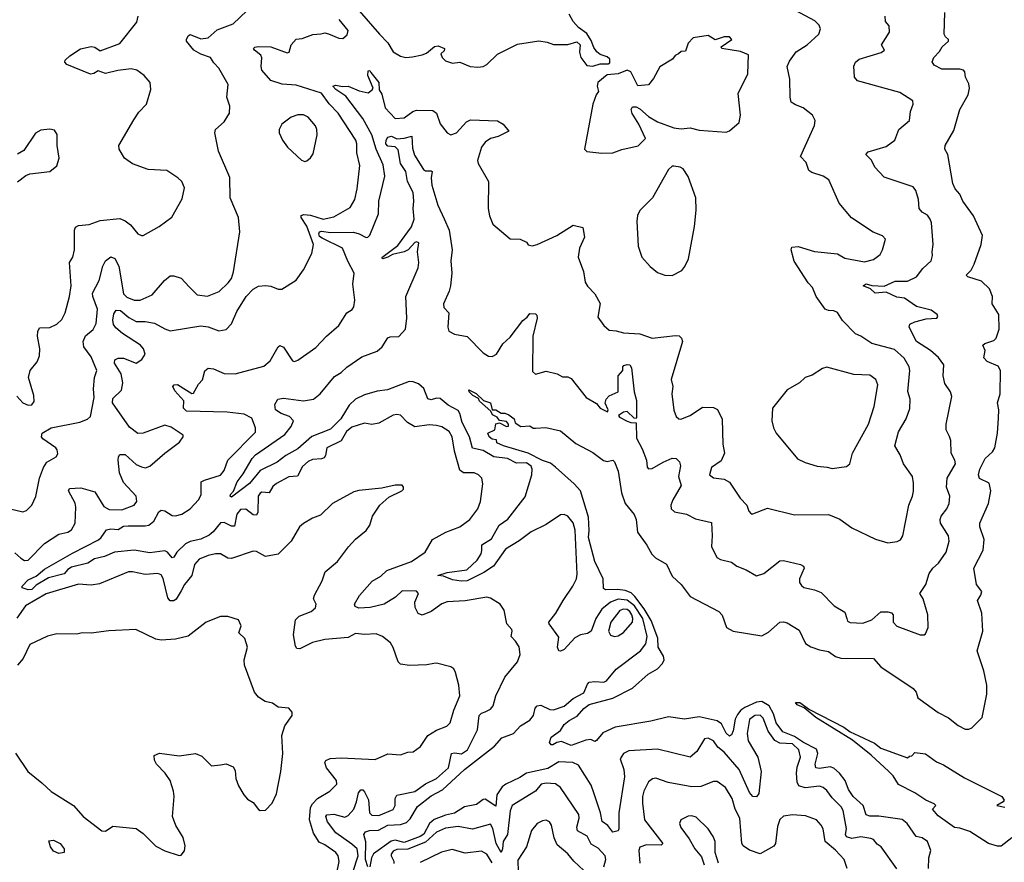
# Model space of a CAD drawing. Extents: x 1552294 to 1694791, y 811929 to 917222.
# Tile 465 of 643: x 1671198 to 1676672, y 837150 to 841835. Entities that reach past the tile are written whole.
import ezdxf

# ---------------------------------------------------------------- set-up
doc = ezdxf.new("R2010")
doc.units = 0

msp = doc.modelspace()

# ---------------------------------------------------------------- linework, layer by layer
at = {"layer": '0CON10XD'}
for points in [[(1672055, 838846), (1672045, 838842.5), (1672018.8, 838875), (1672005, 838881.4), (1671920.9, 838870.9), (1671835, 838885.5), (1671725, 838874.8), (1671669.7, 838850.3), (1671613.6, 838836.4), (1671576.1, 838813.9), (1671485, 838790.8), (1671465, 838778.1), (1671445, 838752.8), (1671358.7, 838731.3), (1671290, 838690), (1671265, 838667.3), (1671245, 838665.2), (1671211.2, 838675), (1671211.9, 838685), (1671245, 838720.9), (1671288.7, 838741.3), (1671335, 838779.6), (1671490.8, 838869.2), (1671636.6, 838943.4), (1671651.1, 838955), (1671681, 838999), (1671705, 839004.3), (1671745, 839001.1), (1671775, 839017.9), (1671801, 839021), (1671895, 839020), (1671915.2, 839024.8), (1671943.5, 839046.5), (1671971.7, 839098.3), (1671985, 839107.5), (1672005, 839103.8), (1672045, 839077.7), (1672065, 839075.3), (1672100, 839085), (1672145.6, 839114.4), (1672192.5, 839165), (1672207.1, 839192.9), (1672207.5, 839265), (1672224.6, 839275.4), (1672315, 839301.5), (1672335, 839328.1), (1672354.8, 839385.2), (1672509.2, 839540.8), (1672508.9, 839565), (1672488.8, 839618.8), (1672445, 839640.7), (1672352, 839652), (1672125, 839657.7), (1672109.4, 839675), (1672111.2, 839715), (1672060.9, 839770.9), (1672050, 839795), (1672057.5, 839805), (1672075, 839805.8), (1672125, 839775.7), (1672155, 839755.8), (1672165, 839759.2), (1672191.7, 839808.3), (1672215, 839833.3), (1672227.9, 839882.1), (1672245, 839897.5), (1672275, 839893.5), (1672335, 839866.9), (1672395, 839865.4), (1672555, 839908.6), (1672591.2, 839938.8), (1672635, 840016), (1672645, 840024), (1672665, 840014), (1672715, 839938), (1672725, 839934), (1672745, 839941.4), (1672845, 840012.5), (1672904, 840075), (1672972.5, 840135), (1673016.2, 840205), (1673047.3, 840222.7), (1673055, 840237.5), (1673060.8, 840275), (1673050.8, 840365), (1673057.5, 840425), (1673021.8, 840491.8), (1672992.4, 840565), (1672879.8, 840619.8), (1672865, 840630), (1672860.3, 840645), (1672864.5, 840655.5), (1672875, 840659.1), (1672925, 840652.5), (1673053.1, 840653.1), (1673084.7, 840644.7), (1673125, 840623.8), (1673133.9, 840626.1), (1673145, 840637.5), (1673192.9, 840755), (1673194.6, 840825), (1673227.3, 840965), (1673218.8, 841028.8), (1673179.6, 841115), (1673155.4, 841195.4), (1673106.4, 841285), (1673010.5, 841410.5), (1672955, 841446.9), (1672938, 841465), (1672955, 841470.4), (1672993.4, 841463.4), (1673025, 841466.2), (1673085, 841438.9), (1673135, 841428.9), (1673158, 841445), (1673162.5, 841455), (1673132.9, 841525), (1673135, 841550), (1673145, 841552), (1673151.1, 841541.1), (1673193.8, 841485), (1673196.7, 841445), (1673211.1, 841421.1), (1673230.4, 841345), (1673285, 841285.5), (1673335, 841288.6), (1673384.3, 841325), (1673405, 841332.1), (1673495, 841330), (1673514.6, 841314.6), (1673535, 841256), (1673573.8, 841205), (1673595, 841194.4), (1673625.6, 841205), (1673683, 841267), (1673705, 841277.8), (1673855, 841273.1), (1673886, 841255), (1673917.5, 841215), (1673858.8, 841185), (1673815, 841173.5), (1673785, 841154.4), (1673764.7, 841125.3), (1673742.7, 841052.7), (1673746.7, 841035), (1673803.8, 840935), (1673802.5, 840785), (1673810, 840745), (1673828.8, 840698.8), (1673925, 840616.7), (1673980, 840615), (1674015, 840597.5), (1674025, 840582.5), (1674047, 840577), (1674075, 840584.2), (1674185, 840634.3), (1674275, 840692), (1674329.3, 840679.3), (1674338.1, 840625), (1674309.5, 840565), (1674303.3, 840515), (1674333.1, 840435), (1674341.9, 840375), (1674355, 840352.5), (1674395, 840310), (1674426, 840256), (1674411.7, 840181.7), (1674445, 840133.8), (1674475, 840108.8), (1674515, 840105.8), (1674554.4, 840094.4), (1674645, 840087.8), (1674715, 840064), (1674845, 840078.1), (1674865, 840076.7), (1674877.5, 840065), (1674882.7, 840045), (1674820.5, 839835), (1674830, 839795), (1674824.5, 839755), (1674834.3, 839664.3), (1674847.7, 839627.7), (1674862.5, 839615), (1674874.1, 839614.1), (1674925.7, 839635), (1674995, 839680.4), (1675055, 839679.5), (1675076.9, 839666.9), (1675103.4, 839613.4), (1675106.5, 839475), (1675116.4, 839425), (1675098.2, 839381.8), (1675043.6, 839345), (1675033.1, 839305), (1675055, 839287.1), (1675115, 839280), (1675145, 839264), (1675204, 839175), (1675241.2, 839135), (1675252.3, 839102.3), (1675265, 839087.5), (1675275, 839086.7), (1675355, 839119.2), (1675505, 839081.9), (1675694.4, 839084.4), (1675758.3, 839058.3), (1675825, 839008.8), (1675956.1, 838946.1), (1676025, 838926.2), (1676076.4, 838933.6), (1676095, 838943.3), (1676108, 838965), (1676141.1, 839135), (1676162.2, 839185), (1676167.2, 839212.8), (1676168.3, 839258.3), (1676161.9, 839295), (1676111.9, 839365), (1676093.3, 839415), (1676063.9, 839465), (1676085, 839543.8), (1676126.5, 839615), (1676146.3, 839673.7), (1676149.5, 839725), (1676136.8, 839766.8), (1676146.4, 839885), (1676142.7, 839905), (1676115, 839953.6), (1676061.3, 840001.3), (1675935.3, 840035.3), (1675875, 840074.6), (1675845, 840087.3), (1675772.6, 840162.6), (1675745, 840206), (1675725, 840215.8), (1675695, 840217.5), (1675675.7, 840225.7), (1675626.7, 840295), (1675606, 840345), (1675582, 840372), (1675503.2, 840493.2), (1675486.7, 840555), (1675490.7, 840569.3), (1675526.7, 840573.3), (1675616.8, 840546.8), (1675745, 840533.1), (1675785, 840508.5), (1675895, 840489.4), (1675945, 840501.9), (1675981.4, 840528.6), (1675995.6, 840555), (1676012, 840615), (1675995, 840634), (1675943, 840653), (1675823, 840733), (1675753.8, 840815), (1675696.2, 840945), (1675665, 840965.5), (1675602.5, 840985), (1675585.8, 840995.8), (1675570.9, 841040.9), (1675538.8, 841075), (1675616.7, 841246.7), (1675621.2, 841275), (1675606, 841305), (1675553.8, 841345), (1675511.1, 841361.1), (1675487.1, 841377.1), (1675481.4, 841405), (1675480.5, 841505), (1675464.4, 841575), (1675478.1, 841605), (1675514.6, 841655.4), (1675576.2, 841695), (1675641.2, 841755), (1675650, 841785), (1675643.8, 841805), (1675618.7, 841828.7), (1675455, 841916.5)], [(1671145, 839115.5), (1671215, 839098.8), (1671235, 839106), (1671264.4, 839135), (1671287, 839183), (1671307.8, 839285), (1671329.5, 839345), (1671348.6, 839375), (1671400, 839405), (1671409.5, 839420.5), (1671406.2, 839443.8), (1671398, 839455), (1671326.2, 839505), (1671318.8, 839515), (1671322, 839535), (1671372, 839565), (1671532.6, 839597.4), (1671575, 839614.4), (1671590.7, 839629.3), (1671611.9, 839735), (1671607.4, 839782.6), (1671613.1, 839845), (1671627.3, 839885), (1671595, 839960), (1671553.9, 840015), (1671550, 840045), (1671562.9, 840077.1), (1671606.9, 840113.1), (1671622.7, 840145), (1671631.3, 840225), (1671604.4, 840295), (1671602.4, 840315), (1671639.1, 840385), (1671660, 840465), (1671675.5, 840495), (1671705, 840515.5), (1671726.6, 840506.6), (1671748.8, 840465), (1671775, 840311.4), (1671792.6, 840292.6), (1671835, 840274.6), (1671866.7, 840275), (1671935, 840305.8), (1672002, 840385), (1672035, 840410.8), (1672055, 840410.6), (1672095, 840397.1), (1672140.4, 840350.4), (1672184.7, 840304.7), (1672242.7, 840297.3), (1672306.3, 840323.7), (1672357.8, 840372.2), (1672375.3, 840395), (1672386.8, 840433.2), (1672421.8, 840655), (1672414.2, 840735.8), (1672368.6, 840845), (1672367, 840957), (1672303.6, 841103.6), (1672282, 841205), (1672286.2, 841225), (1672335, 841266.7), (1672363.8, 841315), (1672366, 841355), (1672348.8, 841405), (1672356.2, 841475), (1672305.6, 841565), (1672276.9, 841595), (1672259.2, 841625), (1672205, 841642.8), (1672165.5, 841665), (1672125.8, 841715), (1672124.4, 841724.4), (1672134, 841745), (1672145, 841752), (1672205, 841728.9), (1672245, 841734.4), (1672295, 841778.9), (1672385, 841812.9), (1672460.8, 841885)], [(1671181.2, 839741.2), (1671214.5, 839704.5), (1671245, 839692), (1671265, 839694), (1671278.8, 839711.2), (1671276, 839745), (1671247.5, 839845), (1671255.8, 839884.2), (1671295, 839933.3), (1671307.5, 839965), (1671310, 840005), (1671296.2, 840075), (1671298, 840102), (1671308.1, 840121.9), (1671365, 840123.6), (1671405, 840142.3), (1671432.2, 840167.8), (1671451.2, 840205), (1671474.6, 840295), (1671483.1, 840355), (1671475.6, 840484.4), (1671492.5, 840515), (1671503.1, 840555), (1671502, 840665), (1671508.8, 840681.2), (1671525, 840690.8), (1671583.5, 840696.5), (1671645, 840718.8), (1671755, 840728.9), (1671785, 840717.1), (1671814, 840695), (1671855, 840644), (1671874.3, 840634.3), (1671885, 840635.8), (1671972.5, 840685), (1672043.3, 840736.7), (1672100.5, 840839.5), (1672115, 840900), (1672100, 840935), (1672076.7, 840955), (1672015, 840996.7), (1671912.3, 841002.3), (1671825, 841034), (1671780, 841065), (1671750, 841115), (1671749.2, 841135), (1671832.4, 841277.6), (1671859.4, 841320.6), (1671902, 841365), (1671927, 841447), (1671923.8, 841485), (1671890, 841525), (1671850, 841555), (1671818.3, 841561.7), (1671743, 841553), (1671675, 841536.7), (1671635, 841551.2), (1671610, 841535), (1671592.1, 841532.1), (1671460, 841585), (1671448.3, 841598.3), (1671450.7, 841609.3), (1671476.1, 841633.9), (1671535, 841673.3), (1671595, 841685.8), (1671615, 841682), (1671645, 841661.2), (1671755, 841702), (1671848.8, 841821.2), (1671855.7, 841854.3)], [(1673085.3, 841885), (1673199.2, 841755), (1673245, 841706.7), (1673275, 841655.8), (1673315, 841632.2), (1673345, 841625.7), (1673382.3, 841627.7), (1673435, 841638.8), (1673460.5, 841649.5), (1673505, 841686.2), (1673525, 841690), (1673560, 841675), (1673558.3, 841661.7), (1673540, 841645), (1673546, 841625), (1673565, 841606.2), (1673605, 841592.9), (1673645, 841598), (1673702.5, 841575), (1673745, 841571.1), (1673775, 841575.6), (1673795, 841585.6), (1673855, 841642.9), (1673965, 841699.5), (1674085, 841717.1), (1674130.3, 841710.3), (1674165, 841697.5), (1674245, 841696.9), (1674295, 841712.5), (1674314, 841695), (1674310, 841655), (1674318, 841625), (1674350.3, 841580.3), (1674385, 841575.8), (1674425, 841589.2), (1674469.7, 841590.3), (1674480, 841595), (1674480, 841615), (1674465, 841628), (1674425, 841641.2), (1674406.8, 841656.8), (1674389.7, 841679.7), (1674375, 841720), (1674351.7, 841758.3), (1674305, 841792.5), (1674275.8, 841825), (1674253.8, 841865)], [(1673336.1, 840543.9), (1673269.9, 840530.1), (1673245, 840514), (1673216.2, 840505), (1673211.8, 840511.8), (1673300.3, 840579.7), (1673375.9, 840684.1), (1673391.1, 840725), (1673384.7, 840785), (1673389.6, 840825), (1673385.5, 840875), (1673354.5, 840935), (1673345, 840990), (1673314.7, 841035), (1673301.4, 841111.4), (1673285, 841128.2), (1673245, 841131.6), (1673233.4, 841145), (1673234.8, 841165), (1673245, 841181.8), (1673265, 841187), (1673295, 841173.2), (1673335, 841175.9), (1673378, 841188), (1673381.5, 841121.5), (1673392.5, 841082.5), (1673442.4, 841002.4), (1673455, 840994.7), (1673485.4, 840995.4), (1673490.5, 840990.5), (1673485.9, 840955), (1673490, 840915), (1673523.2, 840803.2), (1673558.1, 840728.1), (1673585.3, 840665.3), (1673602.3, 840555), (1673595.2, 840495), (1673601.2, 840425), (1673592.4, 840355), (1673585.2, 840324.8), (1673553.6, 840255), (1673556.7, 840235), (1673584.3, 840205), (1673579.1, 840125), (1673583.6, 840103.6), (1673615, 840086.8), (1673685, 840073.3), (1673775, 839983.1), (1673805, 839963.1), (1673825, 839962.9), (1673848, 839975), (1673885, 840033.3), (1673925, 840068.8), (1673995, 840162.5), (1674019.7, 840180.3), (1674035, 840201.2), (1674065, 840199.2), (1674072.7, 840192.7), (1674075.8, 840175.8), (1674050.9, 840075), (1674048.3, 839878.3), (1674065, 839863.3), (1674125, 839880.8), (1674186.4, 839866.4), (1674215, 839849.2), (1674245, 839848.6), (1674265, 839839.2), (1674346.7, 839735), (1674405, 839701.2), (1674426, 839675), (1674465.3, 839654.7), (1674470, 839665), (1674452.6, 839702.6), (1674459.5, 839725), (1674475, 839743.1), (1674526.2, 839765), (1674524.7, 839855.3), (1674552, 839885), (1674551.2, 839905), (1674557.3, 839912.7), (1674575, 839918.5), (1674591.2, 839915), (1674599.1, 839899.1), (1674614.6, 839765), (1674627.3, 839717.3), (1674626.8, 839623.2), (1674625, 839617.5), (1674615, 839618.8), (1674575, 839655.6), (1674555, 839651.8), (1674528.1, 839635), (1674533.3, 839625), (1674575, 839602.8), (1674595.6, 839594.4), (1674625, 839592.5), (1674627.7, 839507.7), (1674659.1, 839449.1), (1674683.6, 839385), (1674686.1, 839346.1), (1674695, 839336.7), (1674715, 839339.2), (1674775, 839375.5), (1674825, 839396.9), (1674847.5, 839395), (1674866.1, 839376.1), (1674872, 839355), (1674860.5, 839295), (1674875.5, 839245), (1674830, 839165), (1674818.9, 839135), (1674819.2, 839115), (1674837.9, 839097.9), (1674905, 839085.7), (1674955, 839060), (1675045, 839040), (1675048.9, 838965), (1675043.5, 838905), (1675074.6, 838844.6), (1675095, 838832.9), (1675155, 838818), (1675185, 838795.6), (1675236.7, 838775), (1675295, 838742), (1675335, 838755.6), (1675425, 838825.6), (1675445, 838827.8), (1675540, 838805), (1675555, 838796.2), (1675559.2, 838785), (1675532.9, 838725), (1675533.1, 838705), (1675545, 838688), (1675558.1, 838678.1), (1675617.5, 838665), (1675655, 838649.2), (1675725.7, 838575), (1675785, 838540.4), (1675796.2, 838506.2), (1675801.1, 838491.1), (1675815, 838482.5), (1675885, 838479.5), (1675935, 838498.6), (1675985, 838542), (1676025, 838542.3), (1676045, 838536.1), (1676055.3, 838525.2), (1676054.6, 838485), (1676075, 838463.1), (1676205, 838413.8), (1676226.4, 838413.6), (1676235, 838420), (1676248.8, 838455), (1676248, 838525), (1676222, 838615), (1676201.9, 838645), (1676236.2, 838693.8), (1676254.5, 838755), (1676275, 838785.5), (1676306.5, 838813.5), (1676349.4, 838875), (1676365.8, 838935), (1676362.9, 838965), (1676318.2, 839035), (1676315.5, 839055), (1676320.5, 839075), (1676353.2, 839115), (1676365.3, 839145), (1676369.3, 839185), (1676351.5, 839235), (1676355.4, 839285), (1676401.5, 839365), (1676397.8, 839385), (1676377.1, 839425), (1676375.8, 839495.8), (1676368.1, 839518.1), (1676349.2, 839555), (1676350, 839585), (1676380.5, 839740.5), (1676373.8, 839765), (1676342.5, 839812.5), (1676332.5, 839855), (1676335.5, 839915), (1676307, 839957), (1676262.1, 839995), (1676184.4, 840045), (1676143.9, 840126.1), (1676148, 840142), (1676175, 840155.7), (1676238.7, 840171.3), (1676297.5, 840175), (1676303.3, 840185), (1676300, 840195), (1676265, 840220.6), (1676185, 840240), (1676116.6, 840286.6), (1676075, 840292.2), (1676015, 840319.1), (1675955, 840313.7), (1675928.3, 840338.3), (1675888.6, 840355), (1675905, 840365.9), (1675935, 840357.5), (1676005, 840353.1), (1676065, 840381.3), (1676135, 840380.8), (1676184.7, 840405.3), (1676218.8, 840451.2), (1676265.8, 840495), (1676273.9, 840523.9), (1676270.8, 840545), (1676277.1, 840585), (1676267.8, 840705), (1676260, 840725), (1676245, 840748), (1676215, 840765.6), (1676198.5, 840785), (1676195.5, 840835), (1676180, 840885), (1676166, 840905), (1676005, 840959.2), (1675951.8, 841015), (1675933.2, 841053.2), (1675902.5, 841085), (1675915, 841099.4), (1676015, 841130.4), (1676063.6, 841165), (1676085.6, 841225), (1676145.7, 841275), (1676150, 841325), (1676166.2, 841365), (1676163.9, 841383.9), (1676090.9, 841430.9), (1675856.7, 841495), (1675839.2, 841515), (1675835, 841576.2), (1675845, 841598.6), (1675865, 841616.2), (1675988, 841652), (1676006, 841665), (1675990, 841695), (1676033.8, 841765), (1676031.7, 841801.7), (1676011.4, 841825), (1676009.1, 841855)], [(1676251.6, 837115), (1676252.1, 837175), (1676264.5, 837215), (1676245, 837266), (1676216.2, 837285), (1676183.2, 837293.2), (1676132.7, 837365), (1676105, 837387.6), (1675975, 837405.8), (1675925.4, 837405.4), (1675905, 837413.1), (1675887.3, 837465), (1675833, 837515), (1675806.4, 837555), (1675786.7, 837605), (1675755.9, 837645), (1675725, 837672.3), (1675705, 837680.6), (1675645, 837671.6), (1675624.7, 837674.8), (1675620.3, 837695), (1675635.2, 837755), (1675627.9, 837777.9), (1675555, 837815.9), (1675505, 837849.8), (1675441.4, 837875), (1675404.5, 837925), (1675388.2, 837975), (1675365, 838019.1), (1675325, 838043.3), (1675295, 838039.2), (1675230.5, 838009.5), (1675207.9, 837995), (1675189, 837971), (1675176.8, 837945), (1675165, 837881.2), (1675155, 837858), (1675145, 837850.8), (1675125, 837868.6), (1675100.1, 837920.1), (1675075.8, 837935.8), (1674975, 837959.4), (1674894.7, 837944.7), (1674805, 837958.7), (1674706.4, 837933.6), (1674508.9, 837901.1), (1674440, 837870), (1674405, 837826), (1674395, 837822), (1674372.9, 837832.9), (1674345, 837828.9), (1674265, 837800), (1674210.7, 837820.7), (1674185, 837816.7), (1674163, 837803), (1674153, 837803), (1674143.3, 837815), (1674153.3, 837845), (1674205, 837882), (1674225, 837915.5), (1674252.7, 837937.3), (1674297, 837963), (1674335, 838004.7), (1674365, 838026.9), (1674495, 838062.9), (1674605, 838117.1), (1674691.3, 838195), (1674745, 838225.8), (1674771.4, 838255), (1674780.5, 838275), (1674777.2, 838295), (1674747.8, 838345), (1674746.1, 838396.1), (1674708.7, 838495), (1674669.9, 838559.9), (1674618.5, 838628.5), (1674597.8, 838647.8), (1674565, 838661.4), (1674522.7, 838667.3), (1674454.6, 838664.6), (1674443, 838673), (1674442.6, 838725), (1674395, 838821.4), (1674360, 838955), (1674364.5, 838995), (1674361.3, 839068.7), (1674316.1, 839215), (1674280.8, 839255), (1674177.3, 839347.3), (1674148.7, 839368.7), (1674105, 839384.1), (1674025, 839424.9), (1673887.5, 839465), (1673851.7, 839481.7), (1673848.3, 839498.3), (1673825, 839502.5), (1673807.5, 839515), (1673800, 839535), (1673840, 839555), (1673845, 839587.5), (1673865, 839592.5), (1673905, 839573.3), (1673915.9, 839574.1), (1673916.2, 839585), (1673905, 839600), (1673865.6, 839605.6), (1673852, 839625), (1673827, 839637), (1673817.7, 839657.7), (1673755, 839714.3), (1673748.3, 839728.3), (1673717.1, 839745), (1673697.5, 839765), (1673695, 839777.5), (1673735.7, 839755.7), (1673776.8, 839716.8), (1673815, 839705.4), (1673825.5, 839665.5), (1673845.2, 839665.2), (1673875, 839647.8), (1673895, 839647.9), (1673918.3, 839638.3), (1673946.3, 839616.3), (1673952.5, 839592.5), (1673985, 839572.5), (1674035, 839576.7), (1674053, 839563), (1674065, 839563.3), (1674123.3, 839566.7), (1674205, 839548.6), (1674289.3, 839479.3), (1674385, 839427.9), (1674444.5, 839384.5), (1674465, 839379.2), (1674495, 839386.2), (1674505, 839376.7), (1674524.6, 839325), (1674544.7, 839204.7), (1674564.4, 839145), (1674614.5, 839084.5), (1674625.4, 839055.4), (1674633.3, 838985), (1674685, 838913.5), (1674712.4, 838862.4), (1674732.6, 838842.6), (1674795, 838808), (1674825, 838740.6), (1674875.5, 838695), (1674925, 838627.1), (1675085, 838544), (1675104.2, 838524.2), (1675128, 838455), (1675165.5, 838435.5), (1675325, 838409.5), (1675361.1, 838428.9), (1675423.8, 838485), (1675445, 838486.9), (1675465, 838481.4), (1675530.9, 838440.9), (1675567, 838367), (1675597, 838347), (1675645, 838330.8), (1675695, 838322.5), (1675733.8, 838293.8), (1675763.8, 838283.8), (1675945, 838282.9), (1675986.2, 838236.2), (1676166.4, 838116.4), (1676182, 838095), (1676192, 838065), (1676203.8, 838055), (1676305, 837983.1), (1676362.2, 837952.2), (1676415, 837910), (1676455, 837890.8), (1676475, 837890), (1676492.5, 837897.5), (1676550, 837955), (1676575.5, 838085), (1676574.5, 838135), (1676558.5, 838215), (1676522.2, 838325), (1676553.1, 838435), (1676546.9, 838535), (1676523.5, 838605), (1676542.2, 838635), (1676546.9, 838655), (1676517.5, 838695), (1676502.5, 838785), (1676555.4, 838885), (1676561.2, 838945), (1676536.7, 839015), (1676535.6, 839035), (1676585, 839144), (1676597.3, 839215), (1676588, 839258), (1676534, 839284), (1676528.5, 839305), (1676535.6, 839335), (1676566.7, 839395), (1676607.1, 839432.9), (1676619.6, 839455), (1676634.8, 839535), (1676640.4, 839619.6), (1676641.9, 839665), (1676635.4, 839705), (1676650.3, 839755), (1676650.4, 839885), (1676637.6, 839907.6), (1676577.5, 839935), (1676558.8, 839955), (1676566.2, 839995), (1676552.5, 840025), (1676563.3, 840035), (1676615, 840051.9), (1676626.4, 840063.6), (1676644.4, 840115), (1676642.5, 840195), (1676605.7, 840255), (1676607.1, 840295), (1676589.3, 840339.3), (1676545, 840381.4), (1676470, 840405), (1676460, 840415), (1676487.3, 840442.7), (1676504.4, 840475), (1676544.4, 840585), (1676550.8, 840635), (1676500.8, 840745), (1676441.1, 840825), (1676424.5, 840865), (1676400, 840895), (1676385.8, 840925), (1676358.6, 841085), (1676341.2, 841115), (1676343.3, 841135), (1676390.9, 841219.1), (1676425, 841336), (1676471.9, 841418.1), (1676479.2, 841455), (1676475, 841479.2), (1676456.2, 841515), (1676452.5, 841545), (1676445, 841554.4), (1676425, 841560), (1676325, 841559.2), (1676281.7, 841581.7), (1676270.7, 841600.7), (1676280, 841625), (1676312.4, 841657.6), (1676327.5, 841685), (1676362, 841715), (1676362, 841725), (1676345, 841740), (1676338.2, 841755), (1676342.2, 841875)], [(1671805, 840179.2), (1671845, 840157.1), (1671895, 840157.3), (1671948.1, 840148.1), (1672005, 840115.4), (1672035, 840105.5), (1672205, 840132.9), (1672245, 840127.1), (1672305, 840105.6), (1672345, 840113.1), (1672375.4, 840144.6), (1672405, 840212.9), (1672456.8, 840295), (1672495, 840337.5), (1672525, 840353.5), (1672565, 840357.8), (1672593.4, 840353.4), (1672635.7, 840335.7), (1672655, 840335.7), (1672735, 840386), (1672776.7, 840445), (1672821.5, 840535), (1672831.2, 840585), (1672795, 840687.5), (1672762, 840735), (1672762.9, 840747.1), (1672777.7, 840752.3), (1672815, 840747.5), (1672885, 840726.6), (1672945, 840738.2), (1673035, 840790.9), (1673060.3, 840835), (1673074.7, 840895), (1673088.1, 841025), (1673072.4, 841095), (1673072.3, 841145), (1673066.2, 841165), (1672968.8, 841315), (1672917.8, 841367.8), (1672875, 841426.1), (1672735, 841470.2), (1672656.7, 841476.7), (1672595, 841497.5), (1672544.3, 841555), (1672540, 841575), (1672543.8, 841623.8), (1672538.3, 841638.3), (1672502.5, 841665), (1672497.5, 841675), (1672505, 841682.5), (1672524.5, 841685.5), (1672595, 841683.3), (1672685, 841650), (1672696.2, 841655), (1672708, 841695), (1672735, 841726), (1672769.2, 841730.8), (1672827.3, 841752.7), (1672873, 841757), (1672895, 841761.2), (1672915, 841757.1), (1672971.6, 841731.6), (1672995, 841730.7), (1673019.2, 841750.8), (1673023.3, 841775), (1672975, 841836.4)], [(1674435, 841092), (1674495, 841094.2), (1674545, 841112.9), (1674635.8, 841134.2), (1674677.5, 841175), (1674640, 841255), (1674604.1, 841314.1), (1674597.5, 841335), (1674605, 841350), (1674625, 841350), (1674645, 841340), (1674695, 841297.5), (1674745, 841266.7), (1674835, 841233.3), (1674875, 841227.5), (1674925, 841233.3), (1674975, 841221.2), (1675125, 841208.8), (1675145, 841216.7), (1675197.5, 841262.5), (1675205.6, 841305), (1675191.9, 841425), (1675246.8, 841533.2), (1675249.4, 841639.4), (1675205, 841658.7), (1675102.5, 841675), (1675097.5, 841685), (1675156.7, 841725), (1675145, 841740), (1675115, 841740), (1675065, 841723.8), (1675025, 841747.8), (1674943.3, 841733.3), (1674914.3, 841705), (1674899.3, 841660.7), (1674875, 841657.5), (1674860, 841645), (1674842.5, 841635), (1674827.5, 841615), (1674757.3, 841572.7), (1674722.3, 841507.7), (1674695, 841472.5), (1674635, 841467.5), (1674595.6, 841545.6), (1674575, 841553.8), (1674525, 841534), (1674465, 841528.1), (1674412.5, 841485), (1674408, 841465), (1674416.7, 841435), (1674403.2, 841416.8), (1674384.2, 841365), (1674337.5, 841115), (1674351.2, 841101.2), (1674435, 841092)], [(1672783.9, 841046.1), (1672795, 841050), (1672815, 841066.7), (1672830, 841090), (1672851.3, 841195), (1672850.4, 841225), (1672843.1, 841245), (1672802.6, 841292.6), (1672775, 841306.5), (1672743.8, 841306.2), (1672707.8, 841292.2), (1672655.5, 841254.5), (1672640.8, 841225), (1672640.8, 841205), (1672659.4, 841165), (1672687.1, 841127.1), (1672765, 841054.2), (1672783.9, 841046.1)], [(1671186.1, 840933.9), (1671231.7, 840968.3), (1671255, 840977.5), (1671365, 840990), (1671405, 841022.5), (1671418, 841065), (1671406, 841135), (1671406.4, 841196.4), (1671390.7, 841220.7), (1671365, 841226.7), (1671315, 841221.2), (1671285, 841203.3), (1671221.7, 841108.3), (1671185, 841087.5)], [(1674825, 840412.9), (1674878.7, 840441.3), (1674896.6, 840463.4), (1674916, 840505), (1674950, 840685), (1674959.4, 840775), (1674956.9, 840845), (1674915, 840962.5), (1674887.5, 841005), (1674870, 841015), (1674835, 841020), (1674825, 841020), (1674805, 841002.5), (1674715.6, 840844.4), (1674645, 840773.3), (1674633, 840747), (1674628.6, 840715), (1674635.8, 840575), (1674656.2, 840515), (1674703, 840463), (1674745, 840430), (1674785, 840414), (1674825, 840412.9)], [(1673133.8, 837123.8), (1673120.6, 837165), (1673122.6, 837262.6), (1673110.7, 837305), (1673120.8, 837319.2), (1673142.7, 837327.3), (1673192.5, 837327.5), (1673245, 837355.2), (1673315, 837359.4), (1673348.3, 837371.7), (1673368.8, 837391.2), (1673409.9, 837460.1), (1673485, 837519.5), (1673547.8, 837552.2), (1673670.4, 837665), (1673837.7, 837795), (1673878.2, 837841.8), (1673944.3, 837865), (1673982.4, 837907.6), (1674035, 837940.8), (1674054, 837965), (1674063.7, 838006.3), (1674075, 838020.5), (1674095, 838023.6), (1674145, 838000), (1674165, 837998), (1674225, 838018), (1674275, 838060.4), (1674335, 838091.9), (1674355, 838140.8), (1674365, 838150.4), (1674395, 838155.9), (1674445, 838150.4), (1674460.9, 838159.1), (1674515, 838223.3), (1674648.9, 838325), (1674678.8, 838365), (1674686.6, 838405), (1674663.2, 838505), (1674616, 838575), (1674575, 838607.9), (1674525, 838613.2), (1674483.7, 838596.3), (1674435, 838558), (1674400.5, 838505), (1674374.8, 838435), (1674355, 838422.2), (1674315.3, 838414.7), (1674285, 838398.5), (1674225, 838333.2), (1674205, 838323.4), (1674195.3, 838325.3), (1674188.4, 838345), (1674195, 838401.2), (1674142.1, 838475), (1674140.4, 838485), (1674179.4, 838535), (1674219.2, 838605), (1674273.1, 838685), (1674293.7, 838726.3), (1674297.9, 838752.1), (1674286.2, 838996.2), (1674275, 839037.1), (1674245, 839074.5), (1674225, 839084.4), (1674205, 839081.9), (1674125, 839028.2), (1674042.5, 838987.5), (1673975, 838936.9), (1673899, 838891), (1673833, 838797), (1673779.3, 838760.7), (1673685.5, 838715), (1673652.8, 838712.8), (1673605, 838719.6), (1673555, 838740), (1673522, 838745), (1673575, 838760.9), (1673683.5, 838776.5), (1673740.7, 838829.3), (1673763.5, 838865), (1673767.5, 838882.5), (1673766.9, 838915), (1673820.9, 838949.1), (1673863.9, 839025), (1673911.8, 839058.2), (1674008.1, 839181.9), (1674045.4, 839305), (1674047.7, 839335), (1674041.9, 839351.9), (1674015, 839370.6), (1673959.8, 839369.8), (1673910.6, 839395), (1673835, 839404.6), (1673775, 839439.7), (1673715, 839451.8), (1673699, 839515), (1673658, 839595), (1673645.1, 839645.1), (1673635, 839661), (1673581, 839691), (1673535, 839728), (1673515, 839729.8), (1673485, 839721.3), (1673466.3, 839726.3), (1673445.6, 839785), (1673415, 839810.6), (1673385, 839822), (1673362.4, 839822.4), (1673242.5, 839777.5), (1673185, 839769), (1673115, 839749.2), (1673065, 839725.2), (1673029.3, 839690.7), (1672983.2, 839615), (1672925, 839558.3), (1672822.8, 839517.2), (1672745, 839449), (1672678, 839412), (1672628.5, 839375), (1672535, 839328.9), (1672475, 839256.2), (1672375, 839180), (1672367.5, 839185), (1672370, 839195), (1672386, 839214), (1672406.5, 839265), (1672440.9, 839309.1), (1672489.6, 839395), (1672508.2, 839415), (1672671.2, 839528.8), (1672706.5, 839573.5), (1672720.3, 839605), (1672698.1, 839628.1), (1672650.7, 839645), (1672621, 839665), (1672616.5, 839695), (1672633.6, 839725), (1672665, 839731.4), (1672775, 839715.3), (1672831.1, 839725), (1672869.1, 839755), (1672948.9, 839851.1), (1672985, 839874.1), (1673016.4, 839903.6), (1673099.9, 839960.1), (1673185, 839991.9), (1673213.1, 840015), (1673245, 840066.5), (1673257.7, 840072.3), (1673305, 840073.6), (1673343.4, 840115), (1673350.4, 840175), (1673344.1, 840295), (1673413.8, 840455), (1673416.8, 840485), (1673409.7, 840545), (1673416.2, 840595), (1673405, 840600), (1673395, 840596), (1673357.7, 840555), (1673336.1, 840543.9)], [(1671170.2, 838870.2), (1671205, 838840.5), (1671225, 838828.5), (1671245, 838829.5), (1671335, 838922.5), (1671415, 838974.5), (1671465, 838985.5), (1671485, 838998.1), (1671506.5, 839035), (1671509.7, 839125), (1671505.8, 839145.8), (1671468.9, 839215), (1671475, 839228.1), (1671537.4, 839232.6), (1671615, 839208.9), (1671665, 839128.1), (1671695, 839112), (1671765, 839110), (1671835, 839135.6), (1671848.5, 839155), (1671845.4, 839185), (1671775, 839261.5), (1671752.7, 839315), (1671744.6, 839385.4), (1671746.7, 839405), (1671755, 839417.5), (1671785, 839416.5), (1671845, 839361.8), (1671875, 839349.1), (1671897.2, 839342.8), (1671921.7, 839351.7), (1672004.7, 839425.3), (1672086, 839485), (1672107.5, 839515), (1672107.5, 839525), (1672040, 839570), (1672005, 839581.1), (1671885, 839536.2), (1671854.8, 839534.8), (1671808.3, 839568.3), (1671713.6, 839705), (1671715, 839729.2), (1671764.5, 839775), (1671772, 839815), (1671761.2, 839865), (1671724.7, 839925), (1671727, 839943), (1671745, 839952.9), (1671775, 839952.4), (1671845, 839925.5), (1671876.5, 839945), (1671895.3, 839974.7), (1671885.8, 840005), (1671869.1, 840025), (1671769.8, 840089.8), (1671731.4, 840121.4), (1671719.2, 840139.2), (1671715.4, 840164.6), (1671721.5, 840198.5), (1671735, 840220), (1671758.5, 840218.5), (1671805, 840179.2)], [(1675715, 839338.8), (1675755, 839344.2), (1675795, 839350), (1675813.3, 839365), (1675827.5, 839425), (1675916.7, 839585), (1675949.5, 839685), (1675970, 839805), (1675957.5, 839835), (1675925, 839857.5), (1675835, 839862.2), (1675685, 839903.1), (1675661.2, 839895), (1675605, 839858.6), (1675565, 839846), (1675534.1, 839815.9), (1675465, 839776.7), (1675384.4, 839675.6), (1675380.6, 839605), (1675389.2, 839565), (1675404.3, 839535), (1675523.2, 839393.2), (1675565, 839372), (1675631.7, 839351.7), (1675687.7, 839347.7), (1675715, 839338.8)], [(1672994.5, 836925), (1673080, 837185), (1673074.3, 837224.3), (1673045, 837250.7), (1672955, 837313.5), (1672908.6, 837375), (1672900.5, 837405), (1672906.3, 837413.7), (1672945, 837417.4), (1673005, 837400.6), (1673025, 837409.4), (1673055, 837445.4), (1673071.4, 837485), (1673081.4, 837535), (1673095, 837553.3), (1673105, 837552.2), (1673115, 837541.1), (1673136.3, 837496.3), (1673142.8, 837425), (1673155, 837410.8), (1673195, 837410.2), (1673275, 837442.7), (1673284.6, 837465), (1673284.7, 837505), (1673295, 837523.5), (1673395, 837542.6), (1673455, 837585.2), (1673515, 837614.7), (1673582.5, 837675), (1673599.6, 837755), (1673615, 837759.2), (1673655, 837752.2), (1673686.9, 837775), (1673743.6, 837886.4), (1673752.2, 837965), (1673765, 837979.1), (1673785, 837986.8), (1673815, 838000.6), (1673831.1, 838018.9), (1673844.4, 838075), (1673895, 838178.8), (1673965.5, 838264.5), (1673980, 838305), (1673975, 838347.5), (1673955, 838380), (1673930, 838405), (1673936.7, 838435), (1673933.3, 838445), (1673906, 838475), (1673892.3, 838552.3), (1673868.8, 838585), (1673815, 838619.2), (1673795, 838624.4), (1673675, 838603.6), (1673575, 838598.8), (1673545, 838587.3), (1673485, 838543.6), (1673435, 838524), (1673413.4, 838533.4), (1673396.7, 838566.7), (1673395.6, 838595.6), (1673414.4, 838645), (1673405, 838658.2), (1673325, 838659.8), (1673286.7, 838623.4), (1673224.6, 838585.4), (1673146.3, 838566.3), (1673083.3, 838563.3), (1673062.3, 838572.3), (1673058.8, 838585), (1673086.6, 838633.4), (1673157.3, 838712.7), (1673205, 838740.5), (1673238.5, 838771.5), (1673377, 838823), (1673452.5, 838875), (1673492.5, 838945), (1673566.7, 838985), (1673645, 839015.4), (1673700, 839055), (1673745.4, 839114.6), (1673760, 839155), (1673772.5, 839255), (1673768, 839285), (1673748, 839305), (1673725, 839314.6), (1673665, 839314.7), (1673645, 839330), (1673615.3, 839435.3), (1673603.3, 839515), (1673585.3, 839545.3), (1673545, 839570.6), (1673515, 839577.8), (1673475, 839581.5), (1673395, 839571.8), (1673354.5, 839594.5), (1673315, 839636), (1673295, 839640), (1673275, 839635.8), (1673195, 839592.2), (1673155, 839583.3), (1673115, 839590.6), (1673045, 839570), (1673015.5, 839545), (1672985, 839494.1), (1672904.8, 839455.2), (1672898.3, 839411.7), (1672890.4, 839399.6), (1672875, 839392.7), (1672825, 839389.1), (1672801.5, 839378.5), (1672769.5, 839350.5), (1672743, 839297), (1672695, 839292.5), (1672625, 839256.5), (1672605, 839239.2), (1672585, 839204.6), (1672545, 839208.5), (1672535, 839203.1), (1672524.6, 839185), (1672522.7, 839097.3), (1672515, 839079.4), (1672495, 839082), (1672455, 839114.1), (1672425, 839110.8), (1672404.2, 839085), (1672392, 839018), (1672375, 839017.8), (1672335, 839039), (1672315, 839036.5), (1672273.2, 838986.8), (1672250.8, 838969.2), (1672205, 838947.3), (1672145, 838932.8), (1672119.7, 838920.3), (1672071.8, 838875), (1672055, 838846)], [(1672945, 837010), (1672974.6, 837154.6), (1672968.8, 837185), (1672955, 837204.4), (1672895, 837246.1), (1672862.4, 837262.4), (1672831.3, 837311.3), (1672810, 837385), (1672814.6, 837455), (1672825.3, 837474.7), (1672853.1, 837505), (1672922.5, 837545), (1672962, 837585), (1672960, 837605), (1672903.3, 837675), (1672894.4, 837705), (1672900, 837715), (1672924.1, 837725.9), (1672985, 837729.7), (1673175, 837721.4), (1673245, 837751.9), (1673315, 837748), (1673355, 837761.2), (1673385, 837763.8), (1673427, 837793), (1673467.5, 837855), (1673515.7, 837884.3), (1673573.2, 837906.8), (1673592, 837925), (1673612.5, 837995), (1673645.5, 838075), (1673640, 838135), (1673621.2, 838205), (1673612.5, 838225), (1673595.9, 838235.9), (1673515, 838256.2), (1673500, 838255), (1673462.3, 838247.7), (1673364.5, 838244.5), (1673315, 838251.9), (1673302.2, 838265), (1673274.6, 838344.6), (1673259.3, 838369.3), (1673214.4, 838404.4), (1673179.5, 838419.5), (1673115, 838415.6), (1673065, 838422.2), (1673025, 838399.2), (1672895, 838388.8), (1672825, 838372.7), (1672755, 838335.8), (1672739.2, 838339.2), (1672730.9, 838350.9), (1672719.3, 838415), (1672731.9, 838498.1), (1672752.4, 838517.6), (1672818, 838545), (1672842.5, 838565), (1672845.7, 838585.7), (1672831.2, 838615), (1672836.5, 838635), (1672879.2, 838715), (1672896, 838765), (1672965, 838822), (1673025.6, 838904.4), (1673065, 838946.2), (1673124, 838995), (1673144.2, 839025), (1673160, 839075), (1673200, 839135), (1673249.5, 839180.5), (1673322.5, 839215), (1673332.5, 839225), (1673332.5, 839235), (1673325, 839246.2), (1673285, 839246.2), (1673210.7, 839229.3), (1673083, 839217), (1673055, 839209.2), (1672936.2, 839145), (1672870.5, 839079.5), (1672825, 839064), (1672775, 839034.2), (1672754.2, 839015), (1672707.5, 838935), (1672635, 838863.8), (1672565, 838850), (1672515, 838877.5), (1672495, 838880), (1672375, 838838.6), (1672355, 838840), (1672315, 838864.3), (1672285.6, 838865.6), (1672245, 838856.5), (1672195, 838834.3), (1672170.6, 838805), (1672154.7, 838745), (1672115, 838694.6), (1672095, 838658.6), (1672067.5, 838612.5), (1672055, 838604), (1672035, 838602.9), (1672020.8, 838620.8), (1671995, 838728), (1671985, 838747.8), (1671965, 838755.5), (1671895, 838749.6), (1671825, 838765.5), (1671802.5, 838765), (1671641.8, 838698.2), (1671595, 838691.5), (1671525, 838696.7), (1671345, 838641.8), (1671229.5, 838575), (1671182.2, 838507.8)], [(1671175, 837756.7), (1671242.5, 837655), (1671321.3, 837591.3), (1671372.4, 837542.4), (1671496.7, 837465), (1671550, 837405), (1671653.9, 837323.9), (1671675, 837322.5), (1671715, 837350), (1671845, 837336.7), (1671885, 837310), (1671955, 837240), (1672005, 837213.3), (1672085, 837187.5), (1672095, 837190), (1672115, 837212.5), (1672118.3, 837241.7), (1672107.3, 837287.3), (1672066.7, 837355), (1672048, 837405), (1672057.5, 837515), (1672052.9, 837545), (1672034.4, 837605), (1672007.5, 837645), (1671958.8, 837695), (1671947.7, 837717.7), (1671946.1, 837743.9), (1671975, 837755.7), (1672085, 837740.8), (1672175, 837753.8), (1672210.5, 837740.5), (1672265, 837686.7), (1672315, 837692.5), (1672345, 837697.5), (1672385, 837680), (1672395, 837660), (1672400, 837615), (1672414.1, 837574.1), (1672443.9, 837523.9), (1672465, 837500), (1672495, 837482.5), (1672525, 837442.5), (1672535, 837437.5), (1672565, 837440), (1672600.7, 837479.3), (1672625, 837530), (1672650, 837655), (1672660.8, 837755), (1672656, 837855), (1672672.3, 837907.7), (1672712.5, 837965), (1672712.5, 837985), (1672695, 838006.7), (1672635, 838012.5), (1672603.6, 838033.6), (1672563.2, 838043.2), (1672525, 838068), (1672502.5, 838095), (1672448.1, 838245), (1672445.8, 838275), (1672463.8, 838345), (1672448.8, 838395), (1672416.2, 838425), (1672428.8, 838465), (1672415, 838497.5), (1672355, 838516.7), (1672315, 838516.2), (1672234.3, 838485.7), (1672133.6, 838406.4), (1672065, 838390.9), (1671985, 838384.4), (1671955, 838390), (1671843.9, 838443.9), (1671693.4, 838436.6), (1671595, 838422.9), (1671544.5, 838425.5), (1671515, 838418.6), (1671405, 838420.6), (1671352.6, 838407.4), (1671255, 838360), (1671217.6, 838282.4), (1671185.6, 838245)], [(1674505, 838404.4), (1674525, 838408.5), (1674555, 838427.1), (1674604.7, 838485), (1674607.8, 838505), (1674601.9, 838525), (1674590, 838545), (1674575, 838556.2), (1674555, 838558.1), (1674535, 838550), (1674485.4, 838485), (1674470.8, 838435), (1674482.2, 838412.2), (1674505, 838404.4)], [(1676635, 837238.8), (1676585, 837253.3), (1676480.7, 837320.7), (1676425, 837340), (1676395, 837343.8), (1676305, 837408.8), (1676273.3, 837445), (1676292.5, 837465), (1676282.5, 837475), (1676236.7, 837495), (1676175, 837536.2), (1676085, 837582.5), (1676055, 837630), (1676030, 837655), (1675932.5, 837745), (1675828.2, 837828.2), (1675625, 837954.4), (1675558.8, 838008.8), (1675521.4, 838025), (1675512, 838038), (1675535, 838037.5), (1675589.2, 837999.2), (1675780.5, 837900.5), (1675815, 837874.3), (1675863.4, 837853.4), (1675951.4, 837811.4), (1675985, 837784.4), (1676135, 837730), (1676145, 837740), (1676158.3, 837741.7), (1676175, 837760), (1676235, 837752.5), (1676295, 837707.5), (1676335, 837692.5), (1676450.2, 837620.2), (1676658, 837515), (1676671.2, 837495), (1676666.2, 837485), (1676630, 837465), (1676675, 837456)], [(1676075, 837112.5), (1675987.5, 837235), (1675965, 837250.4), (1675945, 837276.9), (1675931.2, 837281.2), (1675875, 837290.4), (1675825, 837281.7), (1675795, 837291.8), (1675788.9, 837305), (1675794.7, 837335.3), (1675777, 837437), (1675765, 837458.5), (1675715, 837508.2), (1675685, 837548.5), (1675665, 837565.4), (1675645, 837572.7), (1675565, 837562.8), (1675530.4, 837575), (1675520.5, 837595), (1675517.4, 837645), (1675521, 837679), (1675538.8, 837735), (1675529.3, 837775), (1675495, 837807.5), (1675425, 837812.5), (1675396.3, 837826.3), (1675359.3, 837879.3), (1675331.4, 837951.4), (1675315, 837967.2), (1675285, 837965.3), (1675256.1, 837943.9), (1675242.4, 837865), (1675247.6, 837825), (1675302.9, 837735), (1675320.5, 837655), (1675307.1, 837532.9), (1675295, 837514), (1675274, 837515), (1675255, 837538), (1675199.1, 837665), (1675115, 837762.1), (1675080.4, 837790.4), (1675055, 837825.5), (1675025, 837840), (1675004.7, 837835.3), (1674962.5, 837765), (1674925, 837734.4), (1674745, 837778.5), (1674585, 837769.2), (1674555, 837754.5), (1674536.2, 837725), (1674556.7, 837665), (1674560.9, 837625), (1674529.7, 837425), (1674530, 837335), (1674525, 837324.2), (1674495, 837316.7), (1674467.8, 837355), (1674436.1, 837376.1), (1674426.8, 837425), (1674389.8, 837535), (1674375, 837579.4), (1674305, 837690.5), (1674274.1, 837704.1), (1674195, 837708.3), (1674135, 837671.7), (1674015, 837645.7), (1673978.3, 837621.7), (1673900.8, 837585), (1673881.3, 837568.7), (1673851.2, 837525), (1673845, 837461.5), (1673785, 837500.5), (1673775, 837498.9), (1673738.5, 837471.5), (1673671.2, 837458.8), (1673615, 837422.8), (1673565, 837412.4), (1673502.7, 837387.3), (1673477.2, 837365), (1673445, 837306.1), (1673425, 837292.7), (1673335, 837259.1), (1673285, 837272), (1673262.6, 837267.4), (1673165, 837196.9), (1673153.1, 837175), (1673145.5, 837125)], [(1674446.4, 837125), (1674456.1, 837165), (1674453.7, 837185), (1674415, 837228.4), (1674375, 837251.1), (1674353.1, 837295), (1674300, 837325), (1674294.7, 837345), (1674309.2, 837395), (1674306.2, 837415), (1674205, 837565.8), (1674176.7, 837586.7), (1674125, 837590.4), (1674098, 837585), (1674065.2, 837544.8), (1673935.3, 837464.7), (1673924.4, 837435.6), (1673910, 837305), (1673886.2, 837265), (1673883.2, 837225), (1673875, 837204.4), (1673846.3, 837255), (1673828.1, 837338.1), (1673815, 837360.9), (1673715, 837334.6), (1673635, 837348.7), (1673565, 837339.3), (1673515, 837317.6), (1673455, 837261.5), (1673355, 837223.3), (1673295, 837220.9), (1673275, 837211.6), (1673262.5, 837195), (1673262.5, 837185), (1673277.7, 837155), (1673277.7, 837142.3)], [(1675798.6, 837115), (1675781.4, 837165), (1675733, 837217), (1675677.2, 837265), (1675665.3, 837335.3), (1675655, 837355.7), (1675627.5, 837385), (1675567.5, 837407.5), (1675495, 837413.2), (1675445, 837406.5), (1675425, 837387.1), (1675411.9, 837348.1), (1675400.9, 837255), (1675390.9, 837239.1), (1675315, 837197.1), (1675255, 837216.5), (1675221.2, 837241.2), (1675213.7, 837253.7), (1675202.7, 837395), (1675176, 837445), (1675159.6, 837505), (1675121.9, 837565), (1675075, 837598.9), (1675055, 837598.9), (1674985, 837570.9), (1674935, 837569.1), (1674804.1, 837594.1), (1674735, 837616.7), (1674715.5, 837614.5), (1674695, 837597.5), (1674667.3, 837545), (1674660.4, 837515), (1674661.4, 837478.6), (1674672.5, 837385), (1674774.4, 837255), (1674765.3, 837244.7), (1674682.5, 837247.5), (1674646.7, 837233.3), (1674641.2, 837215), (1674645.6, 837145)], [(1674334.2, 837104.2), (1674278.1, 837155), (1674245, 837196.7), (1674185.9, 837245.9), (1674170.4, 837285), (1674155, 837356.2), (1674144, 837375), (1674125, 837384.4), (1674105, 837381.1), (1674074.2, 837365), (1674043.1, 837326.9), (1674015.6, 837235), (1673967.8, 837162.2), (1673968.7, 837095)], [(1675084, 837145), (1675064.2, 837204.2), (1675064, 837265), (1675053.2, 837293.2), (1675025.8, 837335), (1674959.8, 837399.8), (1674935, 837407.8), (1674915, 837406.4), (1674873.1, 837385), (1674867.1, 837365), (1674873.6, 837343.6), (1674920.7, 837280.7), (1674950.8, 837225), (1674989.5, 837179.5), (1675004, 837135)], [(1671415, 837198.5), (1671385, 837212.3), (1671368.2, 837235), (1671360.5, 837269.5), (1671385, 837272.5), (1671421.9, 837255), (1671444.3, 837225), (1671445, 837203.8), (1671415, 837198.5)], [(1676715, 837285.4), (1676655, 837240), (1676635, 837238.8)], [(1673825, 837147.5), (1673795, 837194.5), (1673765, 837211.8), (1673675, 837199.6), (1673601.6, 837221.6), (1673543.7, 837206.3), (1673425, 837148.6)]]:
    msp.add_lwpolyline(points, dxfattribs=at)

doc.saveas('drawing.dxf')
